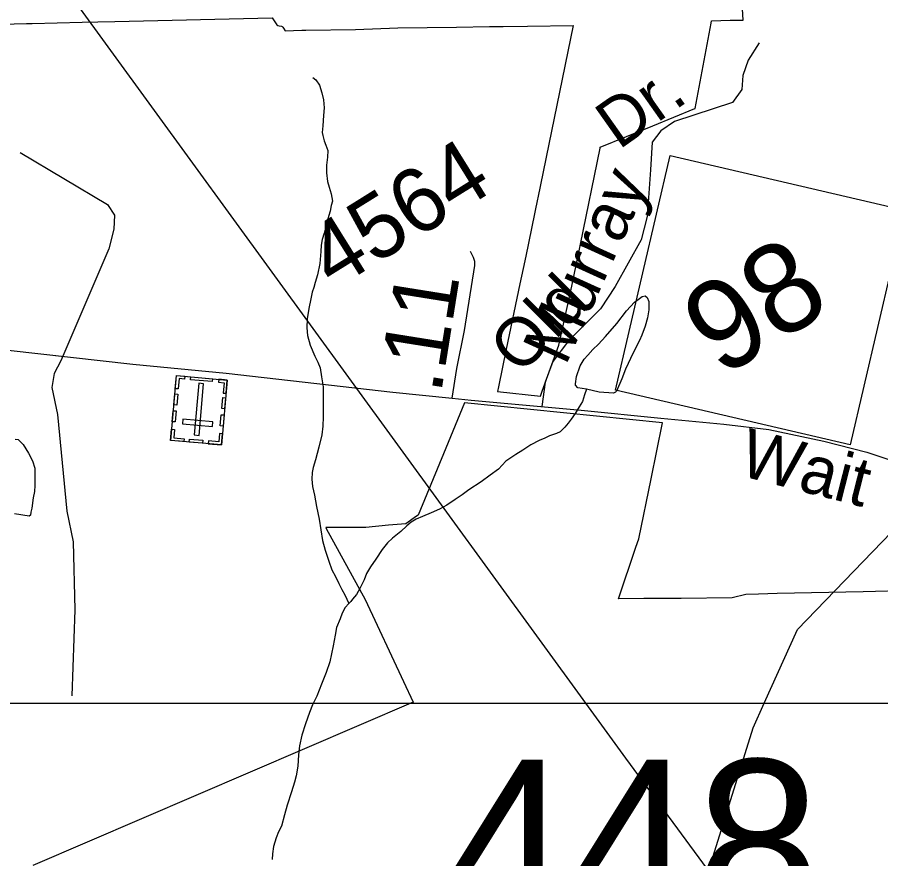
# Model space of a CAD drawing. Extents: x 2001466 to 31450019, y -30647475 to 847247.
# Drawn here: x 2153378 to 2156754, y 805708 to 808999 of the extents above; entities that cross this region are included whole.
import ezdxf

# ---------------------------------------------------------------- set-up
doc = ezdxf.new("R2010")
doc.units = 0
for name, color, linetype in [('Exist Boundary Political City Limit New', 7, 'Continuous'), ('Exist Cultural Cemetery CELL', 7, 'Continuous'), ('Exist Hydrographic Creek Single Shore', 7, 'Continuous'), ('Exist Hydrographic Misc Water Feature', 7, 'Continuous'), ('Exist Road Non-System Type 51', 7, 'Continuous'), ('Exist Road Non-System Type 51 Label', 7, 'Continuous'), ('Exist Road Primary NC Attributed', 7, 'Continuous'), ('Exist Road Primary NC Label', 7, 'Continuous'), ('Exist Road Primary NC Shield CELL', 7, 'Continuous'), ('Exist Road Primary NC Shield Number Label', 7, 'Continuous'), ('Exist Road Secondary Mileage Hundredths English Label', 7, 'Continuous'), ('Exist Road Secondary Structure Standard Bridge Number Label', 7, 'Continuous'), ('Exist Road Secondary Type 51 Attributed', 7, 'Continuous'), ('Exist Road Secondary Type 51 Number Label', 7, 'Continuous'), ('Exist Utilities Electrical Transmission Line', 7, 'Continuous'), ('Map Preparation Boundary City Limit Buffer Line', 7, 'Continuous'), ('Map Preparation Inset Cut Line', 7, 'Continuous')]:
    doc.layers.add(name, color=color, linetype=linetype)

msp = doc.modelspace()

# ---------------------------------------------------------------- linework, layer by layer
at = {"layer": 'Exist Boundary Political City Limit New'}
for points in [[(2153317.2, 808971.9), (2153413.8, 808974.2), (2153436.2, 808974.6), (2153631.5, 808979.3), (2153692.5, 808980.8), (2153759.5, 808982.4), (2154374.2, 808997), (2154393.2, 808968.6), (2154396.2, 808966.6), (2154401.2, 808965.1), (2154410.5, 808963.3), (2154413.8, 808962.1), (2154416.8, 808959.9), (2154419.2, 808956.6), (2154425, 808946), (2154491, 808948.1), (2154505.8, 808948.3), (2154700, 808950.9), (2154866.5, 808957.1), (2155094.8, 808960.2), (2155223.8, 808962), (2155277.2, 808962.7), (2155373.5, 808964), (2155552.2, 808966.4), (2155413.8, 808292.6), (2155412.5, 808287.1), (2155366, 808064.7), (2155356, 808016.7), (2155343.5, 807956.4), (2155289.8, 807700.6), (2155259.5, 807554.1), (2155255.8, 807535.4), (2155423.2, 807517.3), (2155430.2, 807536.6), (2155495.2, 807716.2), (2155541, 807922.2), (2155569.8, 808060.2), (2155580.2, 808111.1), (2155657, 808486.6), (2155657.8, 808490.3), (2155862.5, 808574.1), (2156027.5, 808641.6), (2156028.2, 808641.9), (2156091.5, 808975.6), (2156093.2, 808985.2), (2156166.2, 808987), (2156216.5, 808987.5), (2156205, 809187.2)], [(2155797, 806926.3), (2155808.2, 806959.5), (2155856, 807194.1), (2155901.5, 807412.8), (2155126, 807491.5), (2155053.2, 807313.7), (2154945.8, 807052), (2154939, 807047.3), (2154897.2, 807018.5), (2154829.2, 807012.2), (2154741, 807003.9), (2154664.5, 807003.6), (2154583.8, 807003.3), (2154585.8, 806999.5), (2154737.8, 806722.2), (2154887.8, 806401.8), (2154926, 806319.9), (2153438, 805681.6)], [(2156877.5, 806757), (2156686, 806752.6), (2156349, 806744.9), (2156276, 806743.2), (2156226.5, 806742.1), (2156173.8, 806728), (2155973.5, 806726.5), (2155828.5, 806725.4), (2155728.8, 806724.7), (2155797, 806926.3)]]:
    msp.add_lwpolyline(points, dxfattribs=at)
at = {"layer": 'Exist Cultural Cemetery CELL'}
for points in [[(2154175.8, 807326.5), (2153977.5, 807344.3), (2154000.2, 807597.9), (2154198.5, 807580.2)], [(2154033.2, 807594.9), (2154032.1, 807583.5), (2154010.2, 807585.5), (2154006.6, 807545.2), (2153995.5, 807546.2), (2154000.2, 807597.9)], [(2154140.2, 807573.8), (2154055.7, 807581.4), (2154056.7, 807592.8), (2154141.2, 807585.2)], [(2154069.8, 807365.4), (2154088.4, 807363.8), (2154106.5, 807565.8), (2154087.9, 807567.4)], [(2154165.5, 807583.1), (2154164.5, 807571.6), (2154186.4, 807569.7), (2154182.8, 807529.4), (2154193.9, 807528.4), (2154198.5, 807580.1)], [(2154005.1, 807524.9), (2154001.2, 807481.8), (2153989.9, 807482.8), (2153993.7, 807525.9)], [(2154192.3, 807510.5), (2154188.4, 807467.4), (2154177.1, 807468.4), (2154180.9, 807511.5)], [(2153999.2, 807459.2), (2153995.3, 807416.1), (2153984, 807417.1), (2153987.8, 807460.2)], [(2154186.3, 807443.5), (2154182.4, 807400.4), (2154171.1, 807401.4), (2154174.9, 807444.6)], [(2154141.2, 807398), (2154142.9, 807416.6), (2154025.6, 807427), (2154023.9, 807408.4)], [(2153981.3, 807387.5), (2153992.6, 807386.5), (2153989.7, 807354.4), (2154030.1, 807350.8), (2154029.1, 807339.7), (2153977.4, 807344.3)], [(2154179.7, 807369.7), (2154168.3, 807370.7), (2154165.5, 807338.6), (2154125.1, 807342.3), (2154124.1, 807331.2), (2154175.8, 807326.5)], [(2154102, 807333.2), (2154050.4, 807337.8), (2154051.4, 807349.1), (2154103, 807344.5)]]:
    msp.add_lwpolyline(points, close=True, dxfattribs=at)
at = {"layer": 'Exist Hydrographic Creek Single Shore'}
for points in [[(2156298.7, 806317), (2156428.4, 806604.3), (2156833.4, 807022.5), (2156991.7, 807119.2), (2157035.6, 807151.3), (2157049.1, 807164.3), (2157072.8, 807186.3), (2157080.7, 807206.6), (2157085.2, 807233.6), (2157106.6, 807273.7), (2157223.4, 807375.3), (2157738.3, 807712.5), (2157753, 807727.2)], [(2156075.7, 805666.9), (2156099.3, 805718.8), (2156255.3, 806220.8), (2156298.7, 806317)]]:
    msp.add_lwpolyline(points, dxfattribs=at)
at = {"layer": 'Exist Hydrographic Misc Water Feature'}
for points in [[(2154533.1, 808763.5), (2154545, 808753.6), (2154559.1, 808733.6), (2154569, 808703.7), (2154575.3, 808675.9), (2154577.8, 808644), (2154575.7, 808613.9), (2154572.1, 808573.8), (2154570.2, 808547.7), (2154572.1, 808536.1), (2154578, 808516.1), (2154584.4, 808498.1), (2154592.6, 808477.8), (2154590.3, 808452.2), (2154586.6, 808419.9), (2154586.8, 808389.8), (2154590.9, 808356), (2154597.1, 808333.9), (2154605.1, 808308.3), (2154609.8, 808280.1), (2154605.5, 808262.1), (2154601.8, 808240.3), (2154591.7, 808210.2), (2154583.7, 808180.1), (2154578.2, 808154.2), (2154570.2, 808129.8), (2154566.7, 808108.1), (2154564.5, 808082.1), (2154560.6, 808036), (2154551.1, 807991.9), (2154543.1, 807961.9), (2154537.8, 807942.1), (2154531.2, 807924), (2154525.7, 807897.6), (2154517.7, 807859.9), (2154511.8, 807819.8), (2154510.5, 807783.9), (2154512.8, 807753.9), (2154523, 807715.9), (2154541.1, 807673.8), (2154552.8, 807650.1), (2154561.6, 807628.1), (2154567.5, 807592.3), (2154573.5, 807554.1), (2154573.9, 807518.3), (2154574.1, 807474), (2154574.3, 807436.3), (2154572.5, 807400.1), (2154568.6, 807366.2), (2154557.1, 807318), (2154543.3, 807268.2), (2154535.3, 807238.1), (2154531.5, 807218), (2154529.6, 807191.9), (2154531.9, 807164), (2154540.3, 807129.9), (2154548.3, 807086.1), (2154558.5, 807036.2), (2154564.9, 806994.3), (2154571, 806952.4), (2154581.3, 806914.3), (2154595.4, 806872.4), (2154607.7, 806838.5), (2154622.1, 806812.4), (2154635.8, 806784.8), (2154646.3, 806760.9), (2154658.2, 806740.8), (2154666.2, 806723), (2154673.8, 806706.4)], [(2155603.1, 807544), (2155569.2, 807549.9), (2155561, 807559.6), (2155561.2, 807565.7), (2155565.1, 807593.5), (2155578.9, 807635.7), (2155594.6, 807662.1), (2155608.4, 807677.9), (2155628.7, 807700), (2155650.2, 807720.2), (2155678.3, 807750.4), (2155722, 807800.6), (2155759.7, 807850.9), (2155791.3, 807885.1), (2155811.4, 807899.1), (2155821.2, 807907), (2155833.5, 807909.2), (2155841.3, 807903.1), (2155847.3, 807887.2), (2155847.5, 807855.1), (2155841.7, 807823.1), (2155833.7, 807791), (2155820.2, 807755), (2155810.4, 807734.9), (2155786.8, 807687), (2155756.8, 807623), (2155741.3, 807584.8), (2155721.4, 807536.6), (2155717.3, 807532.8), (2155709.3, 807528.7), (2155653.5, 807532.3), (2155603.1, 807544)], [(2155603.1, 807544), (2155595.7, 807522), (2155587.5, 807496), (2155575.6, 807475.9), (2155559.8, 807449.9), (2155543.8, 807427.6), (2155532.1, 807411.5), (2155518.4, 807395.3), (2155508.3, 807385.5), (2155500.1, 807377.4), (2155486.4, 807371.4), (2155458.5, 807361.4), (2155440.4, 807353.2), (2155418.3, 807343.1), (2155386.3, 807326.9), (2155354.9, 807306.5), (2155326.8, 807288.4), (2155288.9, 807262.5), (2155259.2, 807232.1), (2155227.2, 807208.1), (2155191.3, 807181.9), (2155143.7, 807151.3), (2155117.5, 807131.4), (2155089.8, 807113.2), (2155058, 807090.9), (2155028.3, 807074.7), (2154996.1, 807060.9), (2154962.3, 807046.6), (2154938.1, 807036.4), (2154918.6, 807024.4), (2154900.5, 807010.1), (2154877, 806988.1), (2154845, 806961.7), (2154824.9, 806943.6), (2154805, 806917.8), (2154779.4, 806879.5), (2154759.5, 806849.2), (2154743.3, 806823.3), (2154733.6, 806799.2), (2154717.8, 806765.1), (2154704.1, 806741.2), (2154688.3, 806722.9), (2154682.4, 806714.8), (2154673.8, 806706.4)], [(2153369, 807349.3), (2153381.1, 807347.4), (2153401.2, 807327.8), (2153421.3, 807293.8), (2153437.7, 807263.8), (2153445.7, 807235.8), (2153445.7, 807209.9), (2153445.9, 807168), (2153444.5, 807143.9), (2153440.4, 807119.8), (2153434.6, 807079.7), (2153430.7, 807064), (2153428.7, 807051.8), (2153424.6, 807047.9), (2153366.8, 807057.5)], [(2154673.8, 806706.4), (2154660.4, 806691), (2154648.7, 806668.8), (2154640.7, 806646.9), (2154626.6, 806612.5), (2154621.3, 806582.5), (2154613.3, 806540.7), (2154599.5, 806478.7), (2154585.8, 806436.5), (2154568, 806390.5), (2154548.5, 806344.4), (2154532.5, 806310.3), (2154520.6, 806280.1), (2154504.8, 806236.2), (2154491.1, 806192), (2154481.6, 806150.1), (2154477.7, 806114.1), (2154474.2, 806070), (2154468.3, 806032), (2154462.1, 806007.8), (2154450.3, 805969.8), (2154432.6, 805917.7), (2154423, 805879.8), (2154411.5, 805835.7), (2154399.6, 805813.5), (2154389.8, 805789.5), (2154379.7, 805755.7), (2154376, 805727.5), (2154374, 805705.5)]]:
    msp.add_lwpolyline(points, dxfattribs=at)
at = {"layer": 'Exist Road Non-System Type 51'}
for points in [[(2156279.2, 808898.7), (2156235.4, 808831.2), (2156215.1, 808770.4), (2156211.7, 808716.4), (2156174.6, 808665.7), (2155948.5, 808591.4), (2155894.5, 808554.3), (2155860.8, 808510.4), (2155854, 808402.3), (2155840.5, 808220), (2155816.9, 808128.8), (2155715.7, 807946.4), (2155658.3, 807858.6), (2155533.5, 807733.7), (2155472.7, 807652.6), (2155442.3, 807571.6), (2155428.4, 807476.5)], [(2153388.4, 808470), (2153730.9, 808267), (2153758, 808224.2), (2153755.7, 808170.1), (2153735.4, 808093.4), (2153548.4, 807655.3), (2153521.4, 807605.7), (2153512.4, 807551.5), (2153534.9, 807445.6), (2153570.9, 807067.4), (2153595.7, 806947.9), (2153602.5, 806681.8), (2153591.2, 806344.7)]]:
    msp.add_lwpolyline(points, dxfattribs=at)
at = {"layer": 'Exist Road Primary NC Attributed'}
for points in [[(2150361.8, 808254.5), (2150573.1, 808206.2), (2150773.8, 808155.1), (2150994.9, 808104), (2151233.1, 808039.4), (2151631.1, 807944.1), (2151728.1, 807920.2), (2151921.2, 807877.4), (2152147.6, 807832), (2152422.4, 807786.7), (2152807.2, 807746.3), (2153224.1, 807710.4), (2153829.1, 807641.8), (2154194.5, 807607.4), (2154846.2, 807532.7), (2155078.6, 807509)], [(2155078.6, 807509), (2155152.3, 807501.5), (2155582.4, 807462.6), (2155894.7, 807431.4), (2156140.5, 807408), (2156317, 807386.2), (2156532.5, 807340.9), (2156699.5, 807298.7), (2156871.3, 807240.8), (2157049.1, 807164.3), (2157120.2, 807133.6), (2157382.5, 807008.6), (2157635.5, 806885.2), (2158111.1, 806665.4), (2158361, 806538.8), (2158911.1, 806289.6), (2159248.4, 806128.6), (2159513.3, 806018), (2159777.2, 805913.3), (2160258.8, 805726.3), (2160594.5, 805595.1), (2161040.2, 805418.9), (2161433.7, 805270.4)]]:
    msp.add_lwpolyline(points, dxfattribs=at)
at = {"layer": 'Exist Road Primary NC Shield CELL'}
msp.add_lwpolyline([(2155717.6, 807540.6), (2155930.7, 808458), (2156848.2, 808244.8), (2156635, 807327.4)], close=True, dxfattribs=at)
at = {"layer": 'Exist Road Secondary Type 51 Attributed'}
msp.add_lwpolyline([(2155078.6, 807509), (2155096.8, 807625.6), (2155127.1, 807774.2), (2155167.6, 808027.5), (2155167.1, 808044), (2155161.9, 808059.3), (2155150.4, 808082.4)], dxfattribs=at)
at = {"layer": 'Exist Utilities Electrical Transmission Line'}
for p, q in [((2153488.1, 809219.5), (2154683.6, 807576)), ((2154683.6, 807576), (2155599.4, 806317))]:
    msp.add_line(p, q, dxfattribs=at)
msp.add_lwpolyline([(2155599.4, 806317), (2155756.2, 806101.4), (2156075.7, 805666.9)], dxfattribs=at)
at = {"layer": 'Map Preparation Boundary City Limit Buffer Line'}
for points in [[(2153317.2, 808971.9), (2153413.8, 808974.2), (2153436.2, 808974.6), (2153631.5, 808979.3), (2153692.5, 808980.8), (2153759.5, 808982.4), (2154374.2, 808997), (2154393.2, 808968.6), (2154396.2, 808966.6), (2154401.2, 808965.1), (2154410.5, 808963.3), (2154413.8, 808962.1), (2154416.8, 808959.9), (2154419.2, 808956.6), (2154425, 808946), (2154491, 808948.1), (2154505.8, 808948.3), (2154700, 808950.9), (2154866.5, 808957.1), (2155094.8, 808960.2), (2155223.8, 808962), (2155277.2, 808962.7), (2155373.5, 808964), (2155552.2, 808966.4), (2155413.8, 808292.6), (2155412.5, 808287.1), (2155366, 808064.7), (2155356, 808016.7), (2155343.5, 807956.4), (2155289.8, 807700.6), (2155259.5, 807554.1), (2155255.8, 807535.4), (2155423.2, 807517.3), (2155430.2, 807536.6), (2155495.2, 807716.2), (2155541, 807922.2), (2155569.8, 808060.2), (2155580.2, 808111.1), (2155657, 808486.6), (2155657.8, 808490.3), (2155862.5, 808574.1), (2156027.5, 808641.6), (2156028.2, 808641.9), (2156091.5, 808975.6), (2156093.2, 808985.2), (2156166.2, 808987), (2156216.5, 808987.5), (2156205, 809187.2)], [(2155797, 806926.3), (2155808.2, 806959.5), (2155856, 807194.1), (2155901.5, 807412.8), (2155126, 807491.5), (2155053.2, 807313.7), (2154945.8, 807052), (2154939, 807047.3), (2154897.2, 807018.5), (2154829.2, 807012.2), (2154741, 807003.9), (2154664.5, 807003.6), (2154583.8, 807003.3), (2154585.8, 806999.5), (2154737.8, 806722.2), (2154887.8, 806401.8), (2154926, 806319.9), (2153438, 805681.6)], [(2156877.5, 806757), (2156686, 806752.6), (2156349, 806744.9), (2156276, 806743.2), (2156226.5, 806742.1), (2156173.8, 806728), (2155973.5, 806726.5), (2155828.5, 806725.4), (2155728.8, 806724.7), (2155797, 806926.3)]]:
    msp.add_lwpolyline(points, dxfattribs=at)
at = {"layer": 'Map Preparation Inset Cut Line'}
for p, q in [((2151241.4, 806317), (2155599.4, 806317)), ((2155599.4, 806317), (2156298.7, 806317)), ((2156298.7, 806317), (2157924.3, 806317))]:
    msp.add_line(p, q, dxfattribs=at)

# ---------------------------------------------------------------- texts
at = {"layer": 'Exist Road Non-System Type 51 Label'}
for s, rotation, p in [('Dr.', 35.2337, (2155730, 808478.2)), ('Murray', 65.5533, (2155521.4, 807632.1)), ('Old', 45.0173, (2155343, 807595.5))]:
    msp.add_text(s, height=190, rotation=rotation, dxfattribs=at).set_placement(p)
at = {"layer": 'Exist Road Primary NC Label'}
msp.add_text('Wait', height=190, rotation=345.6781, dxfattribs=at).set_placement((2156192.9, 807209))
at = {"layer": 'Exist Road Primary NC Shield Number Label'}
msp.add_text('98', height=350, rotation=31.918, dxfattribs=at).set_placement((2156130.1, 807586.2))
at = {"layer": 'Exist Road Secondary Mileage Hundredths English Label'}
msp.add_text('.11', height=250, rotation=80.916, dxfattribs=at).set_placement((2155034.4, 807522.7))
at = {"layer": 'Exist Road Secondary Structure Standard Bridge Number Label'}
msp.add_text('448', height=656.17, dxfattribs=at).set_placement((2155054.7, 805439.6))
at = {"layer": 'Exist Road Secondary Type 51 Number Label'}
msp.add_text('4564', height=250, rotation=31.918, dxfattribs=at).set_placement((2154615.5, 807930.7))

doc.saveas('drawing.dxf')
